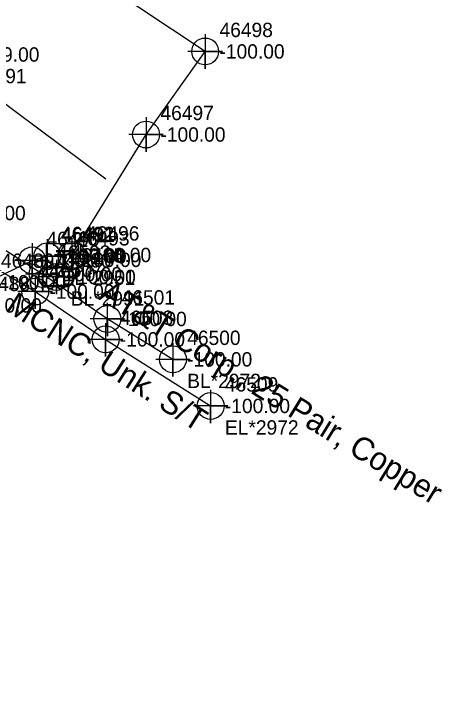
# Model space of a CAD drawing. Extents: x 2083698 to 2094313, y 743246 to 752873.
# Drawn here: x 2093690.8 to 2093765.4, y 743672.2 to 743794.1 of the extents above; entities that cross this region are included whole.
import ezdxf

# ---------------------------------------------------------------- set-up
doc = ezdxf.new("R2010")
doc.units = 0
for name, color, linetype in [('COGO Default Point Number', 7, 'Continuous'), ('Default Symbol Cogo Comment', 7, 'Continuous'), ('Exist Guardrail', 7, 'Continuous'), ('Exist Property Iron Pin Leader', 7, 'Continuous'), ('Exist Property Iron Pin Text', 7, 'Continuous'), ('Exist Property Line', 7, 'Continuous'), ('Exist Property Monument Leader', 7, 'Continuous'), ('Exist Property Monument Text', 7, 'Continuous'), ('Exist Right of Way Line', 7, 'Continuous'), ('Exist Right of Way Line Leader', 7, 'Continuous'), ('Exist Right of Way Line Text', 7, 'Continuous'), ('Exist Right of Way Monument Cogo Comment', 7, 'Continuous'), ('Exist Right of Way Monument Cogo Elevation', 7, 'Continuous'), ('Exist Right of Way Monument Cogo Number', 7, 'Continuous'), ('Exist Right of Way Width CELL', 7, 'Continuous'), ('Exist Utilities Other Pole CELL', 7, 'Continuous'), ('Exist Utilities Power Joint Use Telephone Cogo Elevation', 7, 'Continuous'), ('Exist Utilities Power Joint Use Telephone Cogo Number', 7, 'Continuous'), ('Exist Utilities Power UG Cable SUE LOS B', 7, 'Continuous'), ('Exist Utilities Telephone UG Conduit SUE LOS B', 7, 'Continuous'), ('Exist Utilities Telephone UG Conduit SUE LOS B Text', 7, 'Continuous'), ('Exist Utilities Water UG Line SUE LOS B', 7, 'Continuous'), ('Scratch_Level_2', 7, 'Continuous'), ('Scratch_Level_3', 7, 'Continuous')]:
    doc.layers.add(name, color=color, linetype=linetype)

msp = doc.modelspace()

# ---------------------------------------------------------------- linework, layer by layer
at = {"layer": 'COGO Default Point Number'}
for points in [[(2093724.11, 743790.54), (2093724.11, 743784.54), (2093724.11, 743787.54), (2093727.11, 743787.54), (2093721.11, 743787.54)], [(2093713.82, 743776.08), (2093713.82, 743770.08), (2093713.82, 743773.08), (2093716.82, 743773.08), (2093710.82, 743773.08)], [(2093700.86, 743755.11), (2093700.86, 743749.11), (2093700.86, 743752.11), (2093703.86, 743752.11), (2093697.86, 743752.11)], [(2093698.19, 743751.29), (2093698.19, 743745.29), (2093698.19, 743748.29), (2093701.19, 743748.29), (2093695.19, 743748.29)]]:
    msp.add_lwpolyline(points, dxfattribs=at)
for centre in [(2093724.11, 743787.54), (2093713.82, 743773.08), (2093700.86, 743752.11), (2093698.19, 743748.29)]:
    msp.add_circle(centre, 2.34, dxfattribs=at)
at = {"layer": 'Exist Guardrail'}
msp.add_line((2093698.18, 743748.29), (2093698.18, 743748.29), dxfattribs=at)
for points in [[(2093696.14, 743749.99), (2093700.22, 743749.99)], [(2093696.14, 743749.85), (2093700.22, 743749.85)], [(2093700.22, 743746.72), (2093696.12, 743746.72)], [(2093700.22, 743746.59), (2093696.12, 743746.59)]]:
    msp.add_lwpolyline(points, dxfattribs=at)
for centre, radius, start, end in [((2093696.87, 743748.28), 1.86, 113.178, 245.9794), ((2093696.88, 743748.28), 1.73, 115.3009, 243.7824), ((2093699.47, 743748.29), 1.86, 293.6483, 66.3084), ((2093699.48, 743748.29), 1.73, 295.1272, 64.8728)]:
    msp.add_arc(centre, radius, start, end, dxfattribs=at)
at = {"layer": 'Exist Property Iron Pin Text'}
for points in [[(2093696.59, 743754.88), (2093696.59, 743748.88), (2093696.59, 743751.88), (2093699.59, 743751.88), (2093693.59, 743751.88)], [(2093693.96, 743754.16), (2093693.96, 743748.16), (2093693.96, 743751.16), (2093696.96, 743751.16), (2093690.96, 743751.16)]]:
    msp.add_lwpolyline(points, dxfattribs=at)
for centre in [(2093696.59, 743751.88), (2093693.96, 743751.16)]:
    msp.add_circle(centre, 2.34, dxfattribs=at)
at = {"layer": 'Exist Right of Way Line Text'}
for points in [[(2093695.78, 743751.59), (2093695.81, 743745.77), (2093695.79, 743748.77), (2093698.81, 743748.77), (2093692.81, 743748.77)], [(2093694.47, 743748.56), (2093694.5, 743742.74), (2093694.48, 743745.74), (2093697.5, 743745.74), (2093691.5, 743745.74)], [(2093707.05, 743743.78), (2093707.08, 743737.97), (2093707.06, 743740.97), (2093710.08, 743740.97), (2093704.08, 743740.97)], [(2093706.74, 743740.23), (2093706.77, 743734.42), (2093706.76, 743737.42), (2093709.77, 743737.42), (2093703.77, 743737.42)], [(2093718.46, 743736.76), (2093718.49, 743730.94), (2093718.48, 743733.94), (2093721.49, 743733.94), (2093715.49, 743733.94)], [(2093725.03, 743728.65), (2093725.06, 743722.83), (2093725.05, 743725.83), (2093728.06, 743725.83), (2093722.06, 743725.83)]]:
    msp.add_lwpolyline(points, dxfattribs=at)
for centre in [(2093695.81, 743748.77), (2093694.5, 743745.74), (2093707.08, 743740.97), (2093706.77, 743737.42), (2093718.49, 743733.94), (2093725.06, 743725.83)]:
    msp.add_circle(centre, 2.34, dxfattribs=at)
at = {"layer": 'Exist Right of Way Monument Cogo Number'}
msp.add_line((2093699.15, 743751.26), (2093699.15, 743751.26), dxfattribs=at)
msp.add_lwpolyline([(2093696.43, 743748.43), (2093702.02, 743748.43), (2093702.02, 743754.03), (2093696.43, 743754.03), (2093696.43, 743748.43)], dxfattribs=at)
at = {"layer": 'Exist Utilities Power UG Cable SUE LOS B'}
msp.add_lwpolyline([(2093640.14, 743672.2), (2093638.52, 743674.27), (2093639.6, 743676.4), (2093648.28, 743690.44), (2093667.53, 743723.42), (2093674.04, 743732.66), (2093681.83, 743743.32), (2093686.05, 743747.36), (2093693.96, 743751.16), (2093696.59, 743751.88)], dxfattribs=at)
at = {"layer": 'Exist Utilities Telephone UG Conduit SUE LOS B'}
for points in [[(2093718.48, 743733.94), (2093707.06, 743740.97), (2093695.79, 743748.77), (2093679.01, 743759.42), (2093663.88, 743768.6)], [(2093662.52, 743766.1), (2093676.86, 743756.22), (2093694.48, 743745.74), (2093706.76, 743737.42), (2093725.05, 743725.83)]]:
    msp.add_lwpolyline(points, dxfattribs=at)
at = {"layer": 'Exist Utilities Water UG Line SUE LOS B'}
for points in [[(2093706.78, 743765.28), (2093651.56, 743806.5), (2093629.64, 743820.03), (2093612.85, 743833.64)], [(2093724.11, 743787.54), (2093700.99, 743802.89)], [(2093698.19, 743748.29), (2093700.86, 743752.11), (2093713.82, 743773.08), (2093724.11, 743787.54)]]:
    msp.add_lwpolyline(points, dxfattribs=at)

# ---------------------------------------------------------------- texts
at = {"layer": 'Default Symbol Cogo Comment'}
msp.add_text('-100.00', height=2.5, dxfattribs=at).set_placement((2093700.68, 743747.04))
at = {"layer": 'Exist Property Iron Pin Leader'}
for s, p in [('46491', (2093699.09, 743754.38)), ('46490', (2093696.46, 743753.66)), ('46489', (2093688.55, 743749.86)), ('46488', (2093684.33, 743745.82))]:
    msp.add_text(s, height=2.5, dxfattribs=at).set_placement(p)
at = {"layer": 'Exist Property Line'}
for s, p in [('-99999.00', (2093680.18, 743785.76)), ('-100.00', (2093726.61, 743786.29)), ('-100.00', (2093716.32, 743771.83)), ('-100.00', (2093703.36, 743750.86)), ('-100.00', (2093700.69, 743747.04))]:
    msp.add_text(s, height=2.5, dxfattribs=at).set_placement(p)
at = {"layer": 'Exist Property Monument Leader'}
msp.add_text('EL*2951', height=2.5, dxfattribs=at).set_placement((2093699.09, 743746.88))
at = {"layer": 'Exist Property Monument Text'}
for p in [(2093699.09, 743750.63), (2093696.46, 743749.91), (2093688.55, 743746.11), (2093684.33, 743742.07)]:
    msp.add_text('-100.00', height=2.5, dxfattribs=at).set_placement(p)
at = {"layer": 'Exist Right of Way Line'}
for s, p in [('46498', (2093726.61, 743790.04)), ('46497', (2093716.32, 743775.58)), ('46496', (2093703.36, 743754.61)), ('46495', (2093700.69, 743750.79))]:
    msp.add_text(s, height=2.5, dxfattribs=at).set_placement(p)
at = {"layer": 'Exist Right of Way Line Leader'}
for s, p in [('46502', (2093698.29, 743751.27)), ('46507', (2093696.98, 743748.24)), ('46501', (2093709.56, 743743.47)), ('46508', (2093709.26, 743739.92)), ('46500', (2093720.98, 743736.44)), ('46509', (2093727.55, 743728.33))]:
    msp.add_text(s, height=2.5, dxfattribs=at).set_placement(p)
at = {"layer": 'Exist Right of Way Monument Cogo Comment'}
msp.add_text('-100.00', height=2.5, dxfattribs=at).set_placement((2093701.65, 743750.01))
at = {"layer": 'Exist Right of Way Monument Cogo Elevation'}
msp.add_text('46493', height=2.5, dxfattribs=at).set_placement((2093701.65, 743753.76))
at = {"layer": 'Exist Right of Way Monument Cogo Number'}
msp.add_text('T', height=3.42, dxfattribs=at).set_placement((2093698.02, 743749.55))
at = {"layer": 'Exist Right of Way Width CELL'}
for p in [(2093680.18, 743782.01), (2093700.69, 743743.29)]:
    msp.add_text('BL*2991', height=2.5, dxfattribs=at).set_placement(p)
at = {"layer": 'Exist Utilities Other Pole CELL'}
msp.add_text('46494', height=2.5, dxfattribs=at).set_placement((2093700.68, 743750.79))
at = {"layer": 'Exist Utilities Power Joint Use Telephone Cogo Elevation'}
msp.add_text('-100.00', height=2.5, dxfattribs=at).set_placement((2093698.98, 743750.76))
at = {"layer": 'Exist Utilities Power Joint Use Telephone Cogo Number'}
msp.add_text('46492', height=2.5, dxfattribs=at).set_placement((2093698.98, 743754.51))
at = {"layer": 'Exist Utilities Telephone UG Conduit SUE LOS B Text'}
for s, rotation, p in [('AT&T Corp., 25 Pair, Copper', 328.3919, (2093705.33, 743744.5)), ('MCNC, Unk. S/T', 327.6424, (2093689.14, 743742.49))]:
    msp.add_text(s, height=4, rotation=rotation, dxfattribs=at).set_placement(p)
at = {"layer": 'Scratch_Level_2'}
for p in [(2093681.51, 743758.17), (2093698.29, 743747.52), (2093696.98, 743744.49), (2093709.56, 743739.72), (2093709.26, 743736.17), (2093720.98, 743732.69), (2093727.55, 743724.58)]:
    msp.add_text('-100.00', height=2.5, dxfattribs=at).set_placement(p)
at = {"layer": 'Scratch_Level_3'}
for s, p in [('BL*2972', (2093720.98, 743728.94)), ('EL*2972', (2093727.55, 743720.83))]:
    msp.add_text(s, height=2.5, dxfattribs=at).set_placement(p)

doc.saveas('drawing.dxf')
